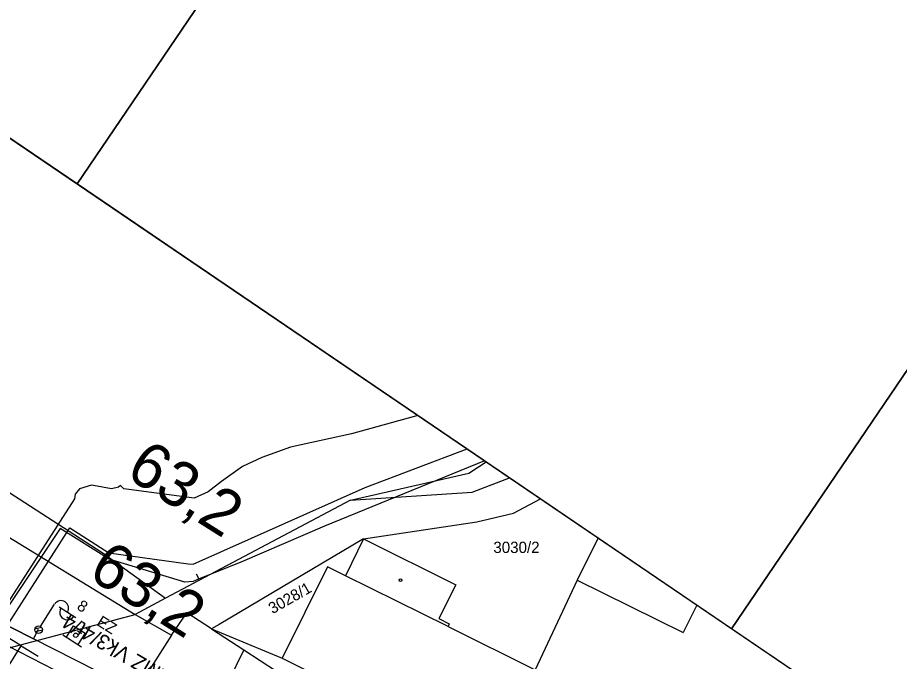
# Model space of a CAD drawing. Extents: x -621145 to -620023, y -1122866 to -1121971.
# Drawn here: x -620461.4 to -620344.4, y -1122570.2 to -1122484.8 of the extents above; entities that cross this region are included whole.
import ezdxf

# ---------------------------------------------------------------- set-up
doc = ezdxf.new("R2010")
doc.units = 0
for name, color, linetype in [('060601_EOV', 7, 'Continuous'), ('060604_ROZVODY_SEE', 7, 'Continuous'), ('itself', 7, 'Continuous'), ('RÁMY', 7, 'Continuous'), ('SEE', 7, 'Continuous'), ('UZEMNĚNÍ', 7, 'Continuous'), ('VAS stoka', 7, 'Continuous'), ('VAS vodovod', 7, 'Continuous'), ('Vrstva 1', 7, 'Continuous'), ('Vrstva 25', 7, 'Continuous'), ('Vrstva 3', 7, 'Continuous'), ('Vrstva 53', 7, 'Continuous'), ('Vrstva 55', 7, 'Continuous'), ('Vrstva 56', 7, 'Continuous'), ('Vrstva 57', 7, 'Continuous'), ('Vrstva 7', 7, 'Continuous')]:
    doc.layers.add(name, color=color, linetype=linetype)

msp = doc.modelspace()

# ---------------------------------------------------------------- linework, layer by layer
at = {"layer": '060601_EOV'}
msp.add_lwpolyline([(-620235.16, -1122712.24), (-620240.17, -1122718.34), (-620243.03, -1122716), (-620248.32, -1122722.77), (-620259.89, -1122713.57), (-620277.71, -1122700.9), (-620282.35, -1122705.3), (-620297.82, -1122689.49), (-620304.22, -1122684.86), (-620310.82, -1122680.06), (-620322.23, -1122672.32), (-620343.18, -1122658.46), (-620368.5, -1122642.9), (-620411.56, -1122614.92), (-620424.16, -1122607.09), (-620443.53, -1122595), (-620456.11, -1122587.12), (-620447.82, -1122572.96), (-620450.95, -1122571.45), (-620470.59, -1122561.48), (-620499.61, -1122545.57), (-620522.04, -1122531.47), (-620538.89, -1122521.21), (-620599.21, -1122483.22)], dxfattribs=at)
at = {"layer": '060604_ROZVODY_SEE'}
msp.add_line((-620458.67, -1122565.97), (-620459.3, -1122567.21), dxfattribs=at)
msp.add_lwpolyline([(-620443.53, -1122595), (-620456.11, -1122587.12), (-620447.82, -1122572.96), (-620450.95, -1122571.45), (-620470.59, -1122561.48), (-620499.61, -1122545.57), (-620522.04, -1122531.47), (-620538.89, -1122521.21), (-620599.21, -1122483.22), (-620683.52, -1122429.44), (-620756.33, -1122383.52), (-620765.8, -1122398.39)], dxfattribs=at)
at = {"layer": 'itself'}
msp.add_lwpolyline([(-620408.32, -1122537.56), (-620417.11, -1122540.02), (-620425.18, -1122541.79), (-620429, -1122543.13), (-620431.55, -1122544.33), (-620434.34, -1122546.35), (-620436.1, -1122547.7), (-620437.99, -1122548.56), (-620447.33, -1122547.32), (-620447.76, -1122546.85), (-620448.01, -1122547.09), (-620448.93, -1122547.31), (-620451.32, -1122546.86), (-620451.6, -1122546.82), (-620453.18, -1122547.32), (-620453.76, -1122548.03), (-620453.85, -1122548.62), (-620474.59, -1122580.83)], dxfattribs=at)
at = {"layer": 'RÁMY'}
for points in [[(-621061.56, -1122093.92), (-620106.07, -1122742.82), (-620189.51, -1122865.67), (-621144.99, -1122216.77)], [(-620887.83, -1122211.9), (-620106.07, -1122742.82), (-620189.51, -1122865.67), (-620971.26, -1122334.75)], [(-620456.95, -1122325.02), (-620370.09, -1122384.01), (-620453.52, -1122506.86), (-620540.39, -1122447.87)], [(-620370.09, -1122384.01), (-620283.23, -1122443), (-620366.66, -1122565.85), (-620453.52, -1122506.86)], [(-620283.23, -1122443), (-620196.37, -1122501.99), (-620279.8, -1122624.84), (-620366.66, -1122565.85)]]:
    msp.add_lwpolyline(points, close=True, dxfattribs=at)
at = {"layer": 'SEE'}
for points in [[(-620244.52, -1122694.3), (-620246.55, -1122692.66), (-620267.47, -1122718.6), (-620268.22, -1122719.53), (-620284.41, -1122704.62), (-620304.33, -1122686.26), (-620309.55, -1122681.45), (-620327.71, -1122669.48), (-620362.83, -1122646.34), (-620390.25, -1122629.02), (-620411.93, -1122614.96), (-620423.13, -1122608.01), (-620468.34, -1122579.91), (-620468.34, -1122579.91), (-620460.94, -1122568.1), (-620517.42, -1122533.03), (-620535, -1122522.48), (-620545.41, -1122539.45), (-620611.37, -1122497.7)], [(-620460.94, -1122568.1), (-620458.66, -1122569.49)]]:
    msp.add_lwpolyline(points, dxfattribs=at)
at = {"layer": 'UZEMNĚNÍ'}
msp.add_lwpolyline([(-620535, -1122522.48), (-620535.49, -1122523.28), (-620522.04, -1122531.47), (-620499.61, -1122545.57), (-620487.51, -1122552.2), (-620470.59, -1122561.48), (-620459.3, -1122567.21), (-620458.67, -1122565.97)], dxfattribs=at)
at = {"layer": 'VAS stoka'}
for p, q in [((-620415.28, -1122547.13), (-620401.77, -1122542.01)), ((-620438.13, -1122557.28), (-620415.28, -1122547.13))]:
    msp.add_line(p, q, dxfattribs=at)
msp.add_lwpolyline([(-620544.25, -1122585.03), (-620545.68, -1122585.41), (-620545.7, -1122585.34), (-620544.74, -1122585.09), (-620529.09, -1122581.01), (-620528.27, -1122580.72), (-620501.26, -1122592.08), (-620484.32, -1122584.76), (-620478.68, -1122582.19), (-620475.52, -1122584.33), (-620473.62, -1122582.33), (-620454.46, -1122552.49), (-620449.28, -1122555.81), (-620438.79, -1122557.25), (-620438.13, -1122557.28)], dxfattribs=at)
at = {"layer": 'VAS vodovod'}
for points in [[(-620399.46, -1122543.58), (-620420.68, -1122552.27), (-620431.57, -1122556.92), (-620437.4, -1122559.27), (-620438.12, -1122559.6), (-620439.2, -1122559.69), (-620449.24, -1122556.62), (-620455.75, -1122552.55), (-620475.62, -1122582.28), (-620474.72, -1122582.95), (-620476.62, -1122585.56), (-620476.87, -1122585.61)], [(-620437.72, -1122558.57), (-620437.49, -1122558.99), (-620437.4, -1122559.27)]]:
    msp.add_lwpolyline(points, dxfattribs=at)
at = {"layer": 'Vrstva 1'}
msp.add_lwpolyline([(-620500.94, -1122547.69), (-620489.17, -1122554.6), (-620480.63, -1122559.22), (-620478.82, -1122560.17), (-620471.76, -1122563.69), (-620469.13, -1122564.97), (-620462.69, -1122568.11), (-620456.49, -1122571.32), (-620452.14, -1122573.65), (-620443.34, -1122578.74), (-620440.57, -1122580.34), (-620433.38, -1122584.66), (-620423.01, -1122591.08), (-620412.16, -1122597.92), (-620389.94, -1122611.92), (-620377.69, -1122619.64), (-620371.63, -1122623.45), (-620362.67, -1122629.1), (-620357.09, -1122632.62), (-620348.69, -1122637.94), (-620341.5, -1122642.47)], dxfattribs=at)
at = {"layer": 'Vrstva 25'}
for p, q in [((-620458.36, -1122565.56), (-620456.49, -1122562.6)), ((-620455.9, -1122562.97), (-620453.7, -1122564.35)), ((-620459.11, -1122565.85), (-620458.25, -1122565.65)), ((-620459.06, -1122566.22), (-620458.12, -1122566.01))]:
    msp.add_line(p, q, dxfattribs=at)
msp.add_circle((-620458.62, -1122565.98), 0.5, dxfattribs=at)
for centre, start, end in [((-620455.64, -1122563.13), 327.7917, 147.7917), ((-620454.81, -1122563.67), 147.0891, 328.4942)]:
    msp.add_arc(centre, 1, start, end, dxfattribs=at)
at = {"layer": 'Vrstva 3'}
msp.add_line((-620455.41, -1122566.68), (-620452.91, -1122568.25), dxfattribs=at)
msp.add_lwpolyline([(-620454.91, -1122566.99), (-620453.97, -1122565.49), (-620452.46, -1122566.44), (-620453.41, -1122567.94)], dxfattribs=at)
msp.add_circle((-620453.69, -1122566.72), 0.296, dxfattribs=at)
at = {"layer": 'Vrstva 53'}
for p, q in [((-620552.09, -1122499.2), (-620445.8, -1122563.95)), ((-620445.8, -1122563.95), (-620440.98, -1122566.69)), ((-620440.98, -1122566.69), (-620438.97, -1122563.76)), ((-620435.69, -1122565.88), (-620438.97, -1122563.76)), ((-620435.69, -1122565.88), (-620431.39, -1122568.66)), ((-620440.98, -1122566.69), (-620447.48, -1122576.88)), ((-620431.39, -1122568.66), (-620434.26, -1122574.5))]:
    msp.add_line(p, q, dxfattribs=at)
at = {"layer": 'Vrstva 55'}
for p, q in [((-620552.09, -1122499.2), (-620445.8, -1122563.95)), ((-620475.79, -1122539.24), (-620450.17, -1122555.76)), ((-620401.53, -1122545.24), (-620399.25, -1122543.72)), ((-620417.25, -1122548.82), (-620401.53, -1122545.24)), ((-620417.25, -1122548.82), (-620441.78, -1122561.82)), ((-620415.52, -1122553.94), (-620434.68, -1122565.28)), ((-620415.52, -1122553.94), (-620417.91, -1122558.83)), ((-620415.52, -1122553.94), (-620403.26, -1122560.03)), ((-620384.37, -1122553.82), (-620387.17, -1122559.43)), ((-620450.17, -1122555.76), (-620441.78, -1122561.82)), ((-620420.27, -1122557.63), (-620426.32, -1122569.77)), ((-620417.91, -1122558.83), (-620420.27, -1122557.63)), ((-620387.17, -1122559.43), (-620392.72, -1122571.3)), ((-620387.17, -1122559.43), (-620373.07, -1122566.34)), ((-620403.26, -1122560.03), (-620405.52, -1122564.49)), ((-620441.78, -1122561.82), (-620445.8, -1122563.95)), ((-620371.29, -1122562.71), (-620373.07, -1122566.34)), ((-620445.8, -1122563.95), (-620440.98, -1122566.69)), ((-620440.98, -1122566.69), (-620438.97, -1122563.76)), ((-620435.69, -1122565.88), (-620438.97, -1122563.76)), ((-620434.68, -1122565.28), (-620435.69, -1122565.88)), ((-620405.52, -1122564.49), (-620404.12, -1122565.22)), ((-620404.12, -1122565.22), (-620404.28, -1122565.56)), ((-620435.69, -1122565.88), (-620426.32, -1122569.77)), ((-620435.69, -1122565.88), (-620431.39, -1122568.66)), ((-620404.28, -1122565.56), (-620392.72, -1122571.3)), ((-620440.98, -1122566.69), (-620447.48, -1122576.88)), ((-620431.39, -1122568.66), (-620434.26, -1122574.5)), ((-620431.39, -1122568.66), (-620411.27, -1122581.65)), ((-620426.32, -1122569.77), (-620402.04, -1122581.77))]:
    msp.add_line(p, q, dxfattribs=at)
at = {"layer": 'Vrstva 56'}
for p, q in [((-620401.09, -1122547.76), (-620396.12, -1122545.84)), ((-620417.25, -1122548.82), (-620401.09, -1122547.76)), ((-620395.61, -1122550.55), (-620392.04, -1122548.61)), ((-620400.46, -1122551.66), (-620395.61, -1122550.55)), ((-620415.52, -1122553.94), (-620400.46, -1122551.66)), ((-620404.28, -1122565.56), (-620417.91, -1122558.83)), ((-620485.21, -1122574.33), (-620445.8, -1122563.95))]:
    msp.add_line(p, q, dxfattribs=at)
at = {"layer": 'Vrstva 57'}
msp.add_circle((-620410.59, -1122559.41), 0.175, dxfattribs=at)

# ---------------------------------------------------------------- texts
at = {"layer": 'Vrstva 25'}
msp.add_text('8', height=1.5, rotation=327.7917, dxfattribs=at).set_placement((-620453.65, -1122563.19))
at = {"layer": 'Vrstva 3'}
for s, height, rotation, p in [('EMZ Vk3/4t/4', 2, 149.8236, (-620440.69, -1122571.92)), ('EZ', 1.5, 327.8019, (-620451.03, -1122565.3))]:
    msp.add_text(s, height=height, rotation=rotation, dxfattribs=at).set_placement(p)
at = {"layer": 'Vrstva 57'}
msp.add_text('3030/2', height=1.5, dxfattribs=at).set_placement((-620398.28, -1122555.81))
msp.add_text('3028/1', height=1.5, rotation=29.7, dxfattribs=at).set_placement((-620427.58, -1122563.94))
at = {"layer": 'Vrstva 7'}
for rotation, p in [(327.7917, (-620447.26, -1122545.6)), (327.8019, (-620452.26, -1122558.96))]:
    msp.add_text('63,2', height=6, rotation=rotation, dxfattribs=at).set_placement(p)

doc.saveas('drawing.dxf')
